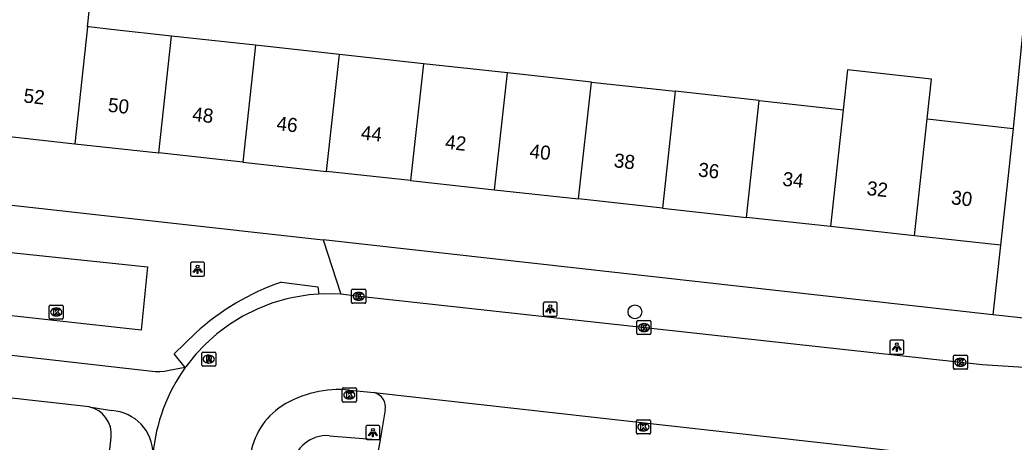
# Model space of a CAD drawing. Extents: x 162026 to 163499, y 387297 to 388169.
# Drawn here: x 162679.7 to 162750.4, y 387928.6 to 387958.6 of the extents above; entities that cross this region are included whole.
import ezdxf

# ---------------------------------------------------------------- set-up
doc = ezdxf.new("R2010")
doc.units = 0
for name, color, linetype in [('IMGEO_Boom', 7, 'Continuous'), ('IMGEO_Fietspad_open', 7, 'Continuous'), ('IMGEO_Kolk', 7, 'Continuous'), ('IMGEO_Lichtpunt', 7, 'Continuous'), ('IMGEO_Pand', 7, 'Continuous'), ('IMGEO_Pand_nummerreeks', 7, 'Continuous'), ('IMGEO_Parkeervlak_open', 7, 'Continuous'), ('IMGEO_Rijbaan_lokaal_open', 7, 'Continuous'), ('IMGEO_Rioolput', 7, 'Continuous'), ('IMGEO_Voetpad_open', 7, 'Continuous')]:
    doc.layers.add(name, color=color, linetype=linetype)

msp = doc.modelspace()

# ---------------------------------------------------------------- linework, layer by layer
at = {"layer": 'IMGEO_Boom'}
msp.add_circle((162723.479, 387937.867), 0.489, dxfattribs=at)
at = {"layer": 'IMGEO_Fietspad_open'}
for points in [[(162684.667, 387931.114), (162641.235, 387935.972)], [(162691.5, 387933.907), (162690.362, 387933.7), (162690.034, 387933.632), (162689.702, 387933.595), (162689.368, 387933.587), (162670.995, 387935.688)], [(162684.667, 387931.114), (162686.281, 387930.846)]]:
    msp.add_lwpolyline(points, dxfattribs=at)
msp.add_arc((162686.08, 387927.733), 3.119, 0.01428, 86.3003, dxfattribs=at)
at = {"layer": 'IMGEO_Kolk'}
for p, q in [((162703.405, 387939.473), (162704.257, 387939.473)), ((162703.33, 387938.547), (162703.33, 387939.399)), ((162703.818, 387939.253), (162703.843, 387939.253)), ((162704.331, 387939.399), (162704.331, 387938.547)), ((162681.825, 387937.426), (162681.825, 387938.278)), ((162681.9, 387938.352), (162682.752, 387938.352)), ((162682.313, 387938.132), (162682.338, 387938.132)), ((162682.826, 387938.278), (162682.826, 387937.426)), ((162704.257, 387938.473), (162703.405, 387938.473)), ((162703.841, 387938.693), (162703.816, 387938.693)), ((162682.752, 387937.352), (162681.9, 387937.352)), ((162682.336, 387937.572), (162682.311, 387937.572)), ((162723.616, 387936.321), (162723.616, 387937.173)), ((162723.691, 387937.247), (162724.543, 387937.247)), ((162724.104, 387937.027), (162724.129, 387937.027)), ((162724.617, 387937.173), (162724.617, 387936.321)), ((162724.543, 387936.247), (162723.691, 387936.247)), ((162724.127, 387936.467), (162724.102, 387936.467)), ((162746.124, 387933.852), (162746.124, 387934.704)), ((162746.199, 387934.778), (162747.051, 387934.778)), ((162746.612, 387934.558), (162746.637, 387934.558)), ((162747.125, 387934.704), (162747.125, 387933.852)), ((162747.051, 387933.778), (162746.199, 387933.778)), ((162746.635, 387933.998), (162746.61, 387933.998)), ((162702.666, 387931.525), (162702.666, 387932.377)), ((162702.741, 387932.451), (162703.593, 387932.451)), ((162703.667, 387932.377), (162703.667, 387931.525)), ((162703.177, 387931.671), (162703.152, 387931.671)), ((162703.154, 387932.231), (162703.179, 387932.231)), ((162703.593, 387931.451), (162702.741, 387931.451)), ((162723.579, 387929.25), (162723.579, 387930.102)), ((162723.654, 387930.176), (162724.506, 387930.176)), ((162724.067, 387929.956), (162724.092, 387929.956)), ((162724.58, 387930.102), (162724.58, 387929.25)), ((162724.506, 387929.176), (162723.654, 387929.176)), ((162724.09, 387929.396), (162724.065, 387929.396))]:
    msp.add_line(p, q, dxfattribs=at)
for points in [[(162703.405, 387939.473), (162704.257, 387939.473)], [(162703.33, 387938.547), (162703.33, 387939.399)], [(162703.651, 387939.173), (162703.774, 387939.173), (162703.774, 387939.022), (162703.904, 387939.173), (162704.068, 387939.173), (162703.922, 387939.022), (162704.075, 387938.773), (162703.923, 387938.773), (162703.838, 387938.937), (162703.774, 387938.87), (162703.774, 387938.773), (162703.651, 387938.773), (162703.651, 387939.173)], [(162704.331, 387939.399), (162704.331, 387938.547)], [(162681.825, 387937.426), (162681.825, 387938.278)], [(162681.9, 387938.352), (162682.752, 387938.352)], [(162682.146, 387938.052), (162682.269, 387938.052), (162682.269, 387937.901), (162682.399, 387938.052), (162682.563, 387938.052), (162682.417, 387937.901), (162682.57, 387937.652), (162682.418, 387937.652), (162682.333, 387937.816), (162682.269, 387937.749), (162682.269, 387937.652), (162682.146, 387937.652), (162682.146, 387938.052)], [(162682.826, 387938.278), (162682.826, 387937.426)], [(162704.257, 387938.473), (162703.405, 387938.473)], [(162682.752, 387937.352), (162681.9, 387937.352)], [(162723.616, 387936.321), (162723.616, 387937.173)], [(162723.691, 387937.247), (162724.543, 387937.247)], [(162723.937, 387936.947), (162724.06, 387936.947), (162724.06, 387936.796), (162724.19, 387936.947), (162724.354, 387936.947), (162724.208, 387936.796), (162724.361, 387936.547), (162724.209, 387936.547), (162724.124, 387936.711), (162724.06, 387936.644), (162724.06, 387936.547), (162723.937, 387936.547), (162723.937, 387936.947)], [(162724.617, 387937.173), (162724.617, 387936.321)], [(162724.543, 387936.247), (162723.691, 387936.247)], [(162746.124, 387933.852), (162746.124, 387934.704)], [(162746.199, 387934.778), (162747.051, 387934.778)], [(162746.445, 387934.478), (162746.568, 387934.478), (162746.568, 387934.327), (162746.698, 387934.478), (162746.862, 387934.478), (162746.716, 387934.327), (162746.869, 387934.078), (162746.717, 387934.078), (162746.632, 387934.242), (162746.568, 387934.175), (162746.568, 387934.078), (162746.445, 387934.078), (162746.445, 387934.478)], [(162747.125, 387934.704), (162747.125, 387933.852)], [(162747.051, 387933.778), (162746.199, 387933.778)], [(162702.666, 387931.525), (162702.666, 387932.377)], [(162702.741, 387932.451), (162703.593, 387932.451)], [(162703.667, 387932.377), (162703.667, 387931.525)], [(162702.987, 387932.151), (162703.11, 387932.151), (162703.11, 387932), (162703.24, 387932.151), (162703.404, 387932.151), (162703.258, 387932), (162703.411, 387931.751), (162703.259, 387931.751), (162703.174, 387931.915), (162703.11, 387931.848), (162703.11, 387931.751), (162702.987, 387931.751), (162702.987, 387932.151)], [(162703.593, 387931.451), (162702.741, 387931.451)], [(162723.579, 387929.25), (162723.579, 387930.102)], [(162723.654, 387930.176), (162724.506, 387930.176)], [(162723.9, 387929.876), (162724.023, 387929.876), (162724.023, 387929.725), (162724.153, 387929.876), (162724.317, 387929.876), (162724.171, 387929.725), (162724.324, 387929.476), (162724.172, 387929.476), (162724.087, 387929.64), (162724.023, 387929.573), (162724.023, 387929.476), (162723.9, 387929.476), (162723.9, 387929.876)], [(162724.58, 387930.102), (162724.58, 387929.25)], [(162724.506, 387929.176), (162723.654, 387929.176)]]:
    msp.add_lwpolyline(points, dxfattribs=at)
for centre, start, end in [((162703.407, 387939.397), 91.55205, 178.44795), ((162703.407, 387939.397), 91.55205, 178.44795), ((162704.255, 387939.397), 1.55205, 88.44795), ((162704.255, 387939.397), 1.55205, 88.44795), ((162681.902, 387938.276), 91.55205, 178.44795), ((162681.902, 387938.276), 91.55205, 178.44795), ((162682.75, 387938.276), 1.55205, 88.44795), ((162682.75, 387938.276), 1.55205, 88.44795), ((162703.407, 387938.549), 181.55205, 268.44795), ((162703.407, 387938.549), 181.55205, 268.44795), ((162704.255, 387938.549), 271.55205, 358.44795), ((162704.255, 387938.549), 271.55205, 358.44795), ((162681.902, 387937.428), 181.55205, 268.44795), ((162681.902, 387937.428), 181.55205, 268.44795), ((162682.75, 387937.428), 271.55205, 358.44795), ((162682.75, 387937.428), 271.55205, 358.44795), ((162723.693, 387937.171), 91.55205, 178.44795), ((162723.693, 387937.171), 91.55205, 178.44795), ((162724.541, 387937.171), 1.55205, 88.44795), ((162724.541, 387937.171), 1.55205, 88.44795), ((162723.693, 387936.323), 181.55205, 268.44795), ((162723.693, 387936.323), 181.55205, 268.44795), ((162724.541, 387936.323), 271.55205, 358.44795), ((162724.541, 387936.323), 271.55205, 358.44795), ((162746.201, 387934.702), 91.55205, 178.44795), ((162746.201, 387934.702), 91.55205, 178.44795), ((162747.049, 387934.702), 1.55205, 88.44795), ((162747.049, 387934.702), 1.55205, 88.44795), ((162746.201, 387933.854), 181.55205, 268.44795), ((162746.201, 387933.854), 181.55205, 268.44795), ((162747.049, 387933.854), 271.55205, 358.44795), ((162747.049, 387933.854), 271.55205, 358.44795), ((162702.743, 387932.375), 91.55205, 178.44795), ((162702.743, 387932.375), 91.55205, 178.44795), ((162703.591, 387932.375), 1.55205, 88.44795), ((162703.591, 387932.375), 1.55205, 88.44795), ((162702.743, 387931.527), 181.55205, 268.44795), ((162702.743, 387931.527), 181.55205, 268.44795), ((162703.591, 387931.527), 271.55205, 358.44795), ((162703.591, 387931.527), 271.55205, 358.44795), ((162723.656, 387930.1), 91.55205, 178.44795), ((162723.656, 387930.1), 91.55205, 178.44795), ((162724.504, 387930.1), 1.55205, 88.44795), ((162724.504, 387930.1), 1.55205, 88.44795), ((162723.656, 387929.252), 181.55205, 268.44795), ((162723.656, 387929.252), 181.55205, 268.44795), ((162724.504, 387929.252), 271.55205, 358.44795), ((162724.504, 387929.252), 271.55205, 358.44795)]:
    msp.add_arc(centre, 0.0765, start, end, dxfattribs=at)
for centre, major_axis, ratio, start_param, end_param in [((162703.817, 387938.973), (-0.387, 0.002), 0.722429, 4.712389, 7.853982), ((162703.842, 387938.973), (-0.39, 0.002), 0.717154, 1.570796, 4.712389), ((162682.312, 387937.852), (-0.387, 0.002), 0.722429, 4.712389, 7.853982), ((162682.337, 387937.852), (-0.39, 0.002), 0.717154, 1.570796, 4.712389), ((162724.103, 387936.747), (-0.387, 0.002), 0.722429, 4.712389, 7.853982), ((162724.128, 387936.747), (-0.39, 0.002), 0.717154, 1.570796, 4.712389), ((162746.611, 387934.278), (-0.387, 0.002), 0.722429, 4.712389, 7.853982), ((162746.636, 387934.278), (-0.39, 0.002), 0.717154, 1.570796, 4.712389), ((162703.153, 387931.951), (-0.387, 0.002), 0.722429, 4.712389, 7.853982), ((162703.178, 387931.951), (-0.39, 0.002), 0.717154, 1.570796, 4.712389), ((162724.066, 387929.676), (-0.387, 0.002), 0.722429, 4.712389, 7.853982), ((162724.091, 387929.676), (-0.39, 0.002), 0.717154, 1.570796, 4.712389)]:
    msp.add_ellipse(centre, major_axis=major_axis, ratio=ratio, start_param=start_param, end_param=end_param, dxfattribs=at)
at = {"layer": 'IMGEO_Lichtpunt'}
for p, q in [((162691.879, 387941.297), (162691.879, 387940.49)), ((162691.879, 387941.297), (162691.879, 387940.49)), ((162692.781, 387941.392), (162691.973, 387941.392)), ((162692.781, 387941.392), (162691.973, 387941.392)), ((162692.875, 387940.49), (162692.875, 387941.297)), ((162692.875, 387940.49), (162692.875, 387941.297)), ((162691.973, 387940.396), (162692.781, 387940.396)), ((162691.973, 387940.396), (162692.781, 387940.396)), ((162716.96, 387938.471), (162716.96, 387937.664)), ((162716.96, 387938.471), (162716.96, 387937.664)), ((162717.862, 387938.566), (162717.054, 387938.566)), ((162717.862, 387938.566), (162717.054, 387938.566)), ((162717.956, 387937.664), (162717.956, 387938.471)), ((162717.956, 387937.664), (162717.956, 387938.471)), ((162717.054, 387937.57), (162717.862, 387937.57)), ((162717.054, 387937.57), (162717.862, 387937.57)), ((162741.599, 387935.762), (162741.599, 387934.955)), ((162741.599, 387935.762), (162741.599, 387934.955)), ((162742.501, 387935.857), (162741.693, 387935.857)), ((162742.501, 387935.857), (162741.693, 387935.857)), ((162742.595, 387934.955), (162742.595, 387935.762)), ((162742.595, 387934.955), (162742.595, 387935.762)), ((162741.693, 387934.861), (162742.501, 387934.861)), ((162741.693, 387934.861), (162742.501, 387934.861)), ((162704.346, 387929.676), (162704.346, 387928.869)), ((162704.346, 387929.676), (162704.346, 387928.869)), ((162705.248, 387929.771), (162704.44, 387929.771)), ((162705.248, 387929.771), (162704.44, 387929.771)), ((162705.342, 387928.869), (162705.342, 387929.676)), ((162705.342, 387928.869), (162705.342, 387929.676)), ((162704.44, 387928.775), (162705.248, 387928.775)), ((162704.44, 387928.775), (162705.248, 387928.775))]:
    msp.add_line(p, q, dxfattribs=at)
for points in [[(162692.253, 387940.961), (162692.292, 387940.933), (162692.104, 387940.671), (162692.066, 387940.698), (162692.253, 387940.961)], [(162692.355, 387940.913), (162692.402, 387940.913), (162692.402, 387940.591), (162692.355, 387940.591), (162692.355, 387940.913)], [(162692.465, 387940.933), (162692.503, 387940.96), (162692.69, 387940.698), (162692.651, 387940.67), (162692.465, 387940.933)], [(162717.334, 387938.135), (162717.373, 387938.107), (162717.185, 387937.845), (162717.147, 387937.872), (162717.334, 387938.135)], [(162717.436, 387938.087), (162717.483, 387938.087), (162717.483, 387937.765), (162717.436, 387937.765), (162717.436, 387938.087)], [(162717.546, 387938.107), (162717.584, 387938.134), (162717.771, 387937.872), (162717.732, 387937.844), (162717.546, 387938.107)], [(162741.973, 387935.426), (162742.012, 387935.398), (162741.824, 387935.136), (162741.786, 387935.163), (162741.973, 387935.426)], [(162742.075, 387935.378), (162742.122, 387935.378), (162742.122, 387935.056), (162742.075, 387935.056), (162742.075, 387935.378)], [(162742.185, 387935.398), (162742.223, 387935.425), (162742.41, 387935.163), (162742.371, 387935.135), (162742.185, 387935.398)], [(162704.72, 387929.34), (162704.759, 387929.312), (162704.571, 387929.05), (162704.533, 387929.077), (162704.72, 387929.34)], [(162704.822, 387929.292), (162704.869, 387929.292), (162704.869, 387928.97), (162704.822, 387928.97), (162704.822, 387929.292)], [(162704.932, 387929.312), (162704.97, 387929.339), (162705.157, 387929.077), (162705.118, 387929.049), (162704.932, 387929.312)]]:
    msp.add_lwpolyline(points, dxfattribs=at)
for centre in [(162692.378, 387941.095), (162717.459, 387938.269), (162742.098, 387935.56), (162704.845, 387929.474)]:
    msp.add_circle(centre, 0.0994, dxfattribs=at)
for centre, start, end in [((162691.973, 387941.297), 90, 180), ((162691.973, 387941.297), 90, 180), ((162692.781, 387941.297), 0, 90), ((162692.781, 387941.297), 0, 90), ((162691.973, 387940.49), 180, 270), ((162691.973, 387940.49), 180, 270), ((162692.781, 387940.49), 270, 0), ((162692.781, 387940.49), 270, 360), ((162717.054, 387938.471), 90, 180), ((162717.054, 387938.471), 90, 180), ((162717.862, 387938.471), 0, 90), ((162717.862, 387938.471), 0, 90), ((162717.054, 387937.664), 180, 270), ((162717.054, 387937.664), 180, 270), ((162717.862, 387937.664), 270, 0), ((162717.862, 387937.664), 270, 360), ((162741.693, 387935.762), 90, 180), ((162741.693, 387935.762), 90, 180), ((162742.501, 387935.762), 0, 90), ((162742.501, 387935.762), 0, 90), ((162741.693, 387934.955), 180, 270), ((162741.693, 387934.955), 180, 270), ((162742.501, 387934.955), 270, 0), ((162742.501, 387934.955), 270, 360), ((162704.44, 387929.676), 90, 180), ((162704.44, 387929.676), 90, 180), ((162705.248, 387929.676), 0, 90), ((162705.248, 387929.676), 0, 90), ((162704.44, 387928.869), 180, 270), ((162704.44, 387928.869), 180, 270), ((162705.248, 387928.869), 270, 0), ((162705.248, 387928.869), 270, 360)]:
    msp.add_arc(centre, 0.0946, start, end, dxfattribs=at)
at = {"layer": 'IMGEO_Pand'}
for points in [[(162684.551, 387958.146), (162685.006, 387962.292), (162681.041, 387962.727), (162676.846, 387963.188)], [(162684.551, 387958.146), (162683.638, 387949.831)], [(162690.521, 387957.491), (162686.232, 387957.962), (162684.653, 387958.135), (162684.551, 387958.146)], [(162689.61, 387949.175), (162690.521, 387957.491)], [(162696.492, 387956.835), (162690.521, 387957.491)], [(162696.492, 387956.835), (162695.581, 387948.52)], [(162702.463, 387956.18), (162696.492, 387956.835)], [(162701.552, 387947.864), (162702.463, 387956.18)], [(162708.435, 387955.524), (162702.463, 387956.18)], [(162708.435, 387955.524), (162707.524, 387947.209)], [(162714.406, 387954.869), (162708.435, 387955.524)], [(162744.262, 387951.591), (162744.573, 387954.428), (162738.602, 387955.083), (162738.291, 387952.246)], [(162713.494, 387946.553), (162714.406, 387954.869)], [(162720.377, 387954.213), (162714.406, 387954.869)], [(162719.465, 387945.898), (162720.377, 387954.213)], [(162720.377, 387954.213), (162726.348, 387953.558)], [(162726.348, 387953.558), (162725.436, 387945.242)], [(162732.319, 387952.902), (162726.348, 387953.558)], [(162731.407, 387944.587), (162732.319, 387952.902)], [(162732.319, 387952.902), (162738.291, 387952.246)], [(162738.291, 387952.246), (162737.379, 387943.931)], [(162743.35, 387943.276), (162744.262, 387951.591)], [(162744.262, 387951.591), (162750.383, 387950.919)], [(162750.383, 387950.919), (162750.016, 387947.575), (162749.47, 387942.604)], [(162677.515, 387950.503), (162683.638, 387949.831)], [(162683.638, 387949.831), (162689.61, 387949.175)], [(162695.581, 387948.52), (162689.61, 387949.175)], [(162695.581, 387948.52), (162701.552, 387947.864)], [(162707.524, 387947.209), (162701.552, 387947.864)], [(162707.524, 387947.209), (162713.494, 387946.553)], [(162713.494, 387946.553), (162719.465, 387945.898)], [(162725.436, 387945.242), (162719.465, 387945.898)], [(162725.436, 387945.242), (162731.407, 387944.587)], [(162737.379, 387943.931), (162731.407, 387944.587)], [(162743.35, 387943.276), (162737.379, 387943.931)], [(162749.47, 387942.604), (162743.35, 387943.276)]]:
    msp.add_lwpolyline(points, dxfattribs=at)
at = {"layer": 'IMGEO_Parkeervlak_open'}
msp.add_lwpolyline([(162705.361, 387928.764), (162704.602, 387924.632)], dxfattribs=at)
at = {"layer": 'IMGEO_Rijbaan_lokaal_open'}
for points in [[(162701.002, 387939.113), (162700.315, 387939.068), (162699.207, 387938.894), (162698.728, 387938.787), (162697.65, 387938.473), (162696.605, 387938.063), (162695.6, 387937.562), (162694.645, 387936.973), (162693.745, 387936.301), (162692.91, 387935.552), (162692.244, 387934.846), (162691.611, 387934.059), (162691.555, 387933.983), (162691.5, 387933.907)], [(162702.555, 387939.115), (162701.434, 387939.142), (162701.002, 387939.113)], [(162779.258, 387932.931), (162757.807, 387933.481), (162748.181, 387934.106), (162703.67, 387938.989), (162702.555, 387939.115)], [(162703.184, 387932.302), (162704.929, 387932.124)], [(162704.929, 387932.124), (162746.359, 387927.486)]]:
    msp.add_lwpolyline(points, dxfattribs=at)
for centre, radius, start, end in [((162701.693, 387926.592), 12.546, 144.3355, 174.77838), ((162702.438, 387924.677), 7.662, 84.41061, 121.98933), ((162701.173, 387926.919), 5.091, 123.28714, 173.00855)]:
    msp.add_arc(centre, radius, start, end, dxfattribs=at)
at = {"layer": 'IMGEO_Rioolput'}
for p, q in [((162692.668, 387934.077), (162692.668, 387934.929)), ((162692.743, 387935.003), (162693.595, 387935.003)), ((162693.156, 387934.783), (162693.181, 387934.783)), ((162693.669, 387934.929), (162693.669, 387934.077)), ((162693.595, 387934.003), (162692.743, 387934.003)), ((162693.179, 387934.223), (162693.154, 387934.223))]:
    msp.add_line(p, q, dxfattribs=at)
for points in [[(162692.668, 387934.077), (162692.668, 387934.929)], [(162692.743, 387935.003), (162693.595, 387935.003)], [(162693.257, 387934.701), (162693.005, 387934.703), (162693.005, 387934.303)], [(162693.183, 387934.622), (162693.129, 387934.622), (162693.129, 387934.541)], [(162693.129, 387934.541), (162693.181, 387934.541)], [(162693.669, 387934.929), (162693.669, 387934.077)], [(162693.595, 387934.003), (162692.743, 387934.003)], [(162693.005, 387934.303), (162693.129, 387934.303), (162693.129, 387934.465), (162693.14, 387934.465)], [(162693.187, 387934.436), (162693.258, 387934.303), (162693.398, 387934.303), (162693.333, 387934.429)]]:
    msp.add_lwpolyline(points, dxfattribs=at)
for centre, radius, start, end in [((162692.745, 387934.927), 0.0765, 91.55205, 178.44795), ((162692.745, 387934.927), 0.0765, 91.55205, 178.44795), ((162693.165, 387934.73), 0.19, 274.7715, 282.96867), ((162693.189, 387934.526), 0.0964, 77.00612, 93.18647), ((162693.203, 387934.583), 0.0378, 276.66336, 79.67722), ((162693.256, 387934.591), 0.109, 350.36119, 89.41601), ((162693.254, 387934.591), 0.112, 277.58423, 350.98172), ((162693.238, 387934.376), 0.108, 29.51342, 73.79051), ((162693.593, 387934.927), 0.0765, 1.55205, 88.44795), ((162693.593, 387934.927), 0.0765, 1.55205, 88.44795), ((162692.745, 387934.079), 0.0765, 181.55205, 268.44795), ((162692.745, 387934.079), 0.0765, 181.55205, 268.44795), ((162693.139, 387934.412), 0.0533, 26.02933, 88.69889), ((162693.593, 387934.079), 0.0765, 271.55205, 358.44795), ((162693.593, 387934.079), 0.0765, 271.55205, 358.44795)]:
    msp.add_arc(centre, radius, start, end, dxfattribs=at)
for centre, major_axis, ratio, start_param, end_param in [((162693.155, 387934.503), (-0.387, 0.002), 0.722429, 4.712389, 7.853982), ((162693.18, 387934.503), (-0.39, 0.002), 0.717154, 1.570796, 4.712389)]:
    msp.add_ellipse(centre, major_axis=major_axis, ratio=ratio, start_param=start_param, end_param=end_param, dxfattribs=at)
at = {"layer": 'IMGEO_Voetpad_open'}
for points in [[(162679.75, 387971.22), (162751.58, 387963.255), (162750.383, 387950.919)], [(162677.003, 387945.703), (162701.295, 387942.986)], [(162748.917, 387937.66), (162701.295, 387942.986)], [(162701.295, 387942.986), (162702.555, 387939.115)], [(162688.371, 387936.571), (162676.336, 387937.885), (162676.816, 387942.328), (162688.823, 387941.068), (162688.371, 387936.571)], [(162749.47, 387942.604), (162748.917, 387937.66)], [(162698.331, 387939.981), (162700.922, 387939.652), (162701.002, 387939.113)], [(162751.55, 387937.366), (162748.917, 387937.66)], [(162691.5, 387933.907), (162690.717, 387934.889), (162692.231, 387936.359)], [(162705.725, 387930.889), (162705.361, 387928.764)], [(162684.535, 387913.087), (162686.239, 387928.957)], [(162701.75, 387929.055), (162705.361, 387928.764)]]:
    msp.add_lwpolyline(points, dxfattribs=at)
for centre, radius, start, end in [((162703.902, 387923.651), 17.254, 108.83687, 132.56431), ((162704.654, 387931.073), 1.087, 350.27816, 75.32819), ((162684.225, 387929.14), 2.023, 354.79954, 77.36884), ((162701.55, 387926.62), 2.443, 85.30556, 173.65923)]:
    msp.add_arc(centre, radius, start, end, dxfattribs=at)

# ---------------------------------------------------------------- texts
at = {"layer": 'IMGEO_Pand_nummerreeks'}
for s, rotation, p in [('52', 353.73757, (162679.964, 387952.77)), ('50', 353.73757, (162685.966, 387952.11)), ('48', 353.73533, (162691.962, 387951.452)), ('46', 353.73533, (162697.955, 387950.794)), ('44', 353.73533, (162703.952, 387950.136)), ('42', 353.73533, (162709.945, 387949.478)), ('40', 353.73533, (162715.947, 387948.819)), ('38', 353.73533, (162721.943, 387948.161)), ('36', 353.73533, (162727.937, 387947.503)), ('34', 353.73533, (162733.933, 387946.844)), ('32', 353.73533, (162739.926, 387946.187)), ('30', 353.73533, (162745.928, 387945.528))]:
    msp.add_text(s, height=1, rotation=rotation, dxfattribs=at).set_placement(p)

doc.saveas('drawing.dxf')
